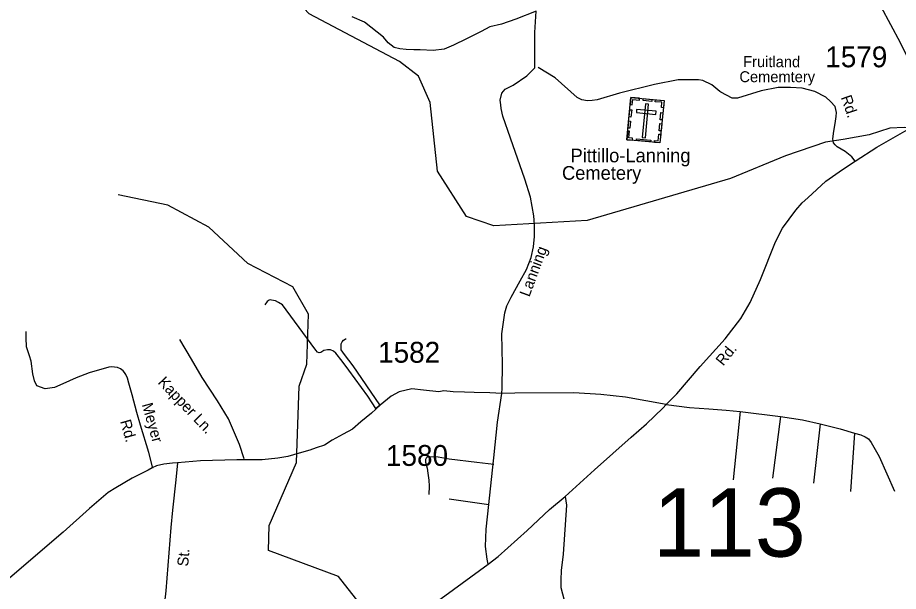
# Model space of a CAD drawing. Extents: x 884530 to 1028605, y 526725 to 653634.
# Drawn here: x 982695 to 987976, y 612638 to 616081 of the extents above; entities that cross this region are included whole.
import ezdxf

# ---------------------------------------------------------------- set-up
doc = ezdxf.new("R2010")
doc.units = 0
for name, color, linetype in [('Exist Cultural Cemetery CELL', 7, 'Continuous'), ('Exist Cultural Cemetery Label', 7, 'Continuous'), ('Exist Hydrographic Creek Single Shore', 7, 'Continuous'), ('Exist Road Non-System Type 51', 7, 'Continuous'), ('Exist Road Non-System Type 51 Label', 7, 'Continuous'), ('Exist Road Secondary Structure Standard Bridge Number Label', 7, 'Continuous'), ('Exist Road Secondary Type 41 Attributed', 7, 'Continuous'), ('Exist Road Secondary Type 51 Attributed', 7, 'Continuous'), ('Exist Road Secondary Type 51 Label', 7, 'Continuous'), ('Exist Road Secondary Type 51 Number Label', 7, 'Continuous')]:
    doc.layers.add(name, color=color, linetype=linetype)

msp = doc.modelspace()

# ---------------------------------------------------------------- linework, layer by layer
at = {"layer": 'Exist Cultural Cemetery CELL'}
for points in [[(986372.9, 615602), (986571, 615582.8), (986546.5, 615329.4), (986348.3, 615348.6)], [(986368.7, 615558.9), (986380, 615557.8), (986383.1, 615589.9), (986423.5, 615585.9), (986424.5, 615597), (986372.9, 615602)], [(986446.6, 615594.9), (986498.2, 615589.9), (986497.1, 615578.5), (986445.5, 615583.5)], [(986566.9, 615539.7), (986555.6, 615540.8), (986558.7, 615572.8), (986518.4, 615576.7), (986519.4, 615587.8), (986571.1, 615582.8)], [(986361.5, 615485.1), (986365.7, 615528.2), (986377, 615527.1), (986372.9, 615484)], [(986406.9, 615530.3), (986405.1, 615511.8), (986522.3, 615500.4), (986524.1, 615519)], [(986478.6, 615562.3), (986460, 615564.1), (986440.4, 615362.3), (986459, 615360.5)], [(986355, 615418.2), (986359.2, 615461.3), (986370.5, 615460.2), (986366.4, 615417.1)], [(986548.5, 615468), (986552.7, 615511.1), (986564, 615510), (986559.8, 615466.9)], [(986542.1, 615402.4), (986546.3, 615445.5), (986557.6, 615444.4), (986553.5, 615401.3)], [(986381.2, 615345.4), (986382.3, 615356.9), (986360.5, 615359), (986364.3, 615399.2), (986353.3, 615400.3), (986348.3, 615348.6)], [(986406.6, 615354.5), (986491.1, 615346.3), (986490, 615334.9), (986405.5, 615343.1)], [(986513.5, 615332.6), (986514.6, 615344), (986536.5, 615341.9), (986540.4, 615382.1), (986551.5, 615381), (986546.5, 615329.4)]]:
    msp.add_lwpolyline(points, close=True, dxfattribs=at)
at = {"layer": 'Exist Hydrographic Creek Single Shore'}
for points in [[(988185, 615262.7), (988187.4, 615316), (988198.9, 615371.7), (988219, 615450.6), (988209, 615481.5), (988190.4, 615516.3), (987989.2, 615930.2), (987873.6, 616145.5), (987284.1, 616872.1), (986735.4, 617207.5), (986501, 617434), (986066.3, 617752.8), (985592.4, 618317.1), (985587.3, 618364.9), (985296.2, 618599.6), (985154.8, 618898.1), (984924.3, 619157), (984746.4, 619387.6)], [(988185, 615262.7), (988068.3, 615388.7), (988045.1, 615420.4), (988010.6, 615421.5), (987925, 615417.2), (987800.8, 615377.6), (987645.5, 615350.7), (987538.7, 615333.8), (987300, 615252.7), (986970, 615114.9), (986110.8, 614863.1), (985550.9, 614831.7), (985386, 614887.4), (985212, 615160.1), (985168, 615571.2), (985098.4, 615730.1), (984984.7, 615817.7), (984444.2, 616104.3), (984347.6, 616207.9), (983790.4, 616485), (983436.6, 616623.3)], [(984828.8, 609634.6), (984846.8, 609909.9), (984986.1, 610320.6), (985136.3, 610567), (985309, 610737.5), (985343.7, 611019), (985308, 611187.2), (985262.8, 611322.6), (984903.9, 611802.4), (984892.5, 612193.2), (984786.7, 612513.6), (984619.2, 612727), (984199.2, 612883.1), (984204.5, 613034), (984367.8, 613411.4), (984383.5, 613870.5), (984429.8, 614000.9), (984440.2, 614302.6), (984345.9, 614465.3), (984075.5, 614605.3), (983841.1, 614823.3), (983595.6, 614956.3), (983297.6, 615018)]]:
    msp.add_lwpolyline(points, dxfattribs=at)
at = {"layer": 'Exist Road Non-System Type 51'}
for p, q in [((984843.6, 613736.6), (984867.1, 613757.9)), ((987027.2, 613718.1), (986985.5, 613308.1)), ((987027.2, 613718.1), (987268.6, 613688.8)), ((987268.6, 613688.8), (987220.8, 613318.6)), ((987506.2, 613642.9), (987466.7, 613288.1)), ((987712.8, 613587.3), (987688.8, 613238.8)), ((985520.7, 613158.6), (985283.6, 613191.6))]:
    msp.add_line(p, q, dxfattribs=at)
for points in [[(985805.2, 616119.7), (985682.5, 616071.8), (985596.7, 616042.7), (985527.3, 616025.9), (985474.8, 615998.5), (985386.5, 615954.4), (985308.8, 615916.6), (985252.1, 615891.4), (985186.9, 615883), (985109.2, 615887.2), (985071.3, 615887.2), (985025.1, 615889.3), (984987.3, 615893.4), (984953.6, 615901.9), (984916.8, 615930.7), (984889.8, 615963.3), (984775.1, 616053.8), (984701.7, 616084.8)], [(986979.4, 615597.7), (986912.3, 615634.1), (986906, 615638.2), (986857, 615676.8), (986803.7, 615703.9), (986777.3, 615708.1), (986655.3, 615706.9), (986513.2, 615680.1), (986304.7, 615626.9), (986170.4, 615588.3), (986141.1, 615582.8), (986111.5, 615581.4), (986078.6, 615587.3), (986051.2, 615601.9), (985917.4, 615719.7), (985815.6, 615781.4)], [(984843.6, 613736.6), (984821.2, 613770), (984794.2, 613809.3), (984681, 613965.6), (984641.1, 614019.2), (984602.5, 614067.1), (984589.5, 614080.1), (984570.4, 614088.6), (984554.1, 614088.6), (984531.2, 614082.8), (984514.2, 614071.3), (984503, 614069.6), (984493.1, 614074.1), (984482.8, 614085.4), (984304.9, 614328), (984282.6, 614357.5), (984259, 614372.5), (984240.7, 614381.1), (984217.2, 614386.3), (984209.9, 614387.6), (984202.7, 614385.6), (984191, 614377.1), (984178.5, 614358.2)], [(983506.3, 613377.9), (983482, 613471.6), (983433.1, 613635.4), (983411, 613711.2), (983382.9, 613818.7), (983362.2, 613888.4), (983353.9, 613918.6), (983345.2, 613939.1), (983337.2, 613950.9), (983328, 613961.7), (983312.3, 613973.5), (983293.7, 613981.3), (983277, 613984.3), (983261, 613985.8), (983241.8, 613983), (983123.9, 613949.5), (983046.9, 613920.2), (982967.4, 613883.5), (982916, 613861.5), (982859.8, 613852.9), (982809.7, 613872.5), (982796.3, 613901.8), (982786.5, 613944.6), (982776.3, 614019.6), (982767, 614052.4), (982748.7, 614105.9), (982747.5, 614159.7), (982747.5, 614197.6)], [(984053.8, 613433.3), (984025.7, 613518.9), (983960.7, 613674.1), (983894, 613782.3), (983802, 613921.3), (983738.9, 614031.3), (983668.5, 614150.4)], [(984867.1, 613757.9), (984706.9, 613991.6), (984655, 614059), (984636.1, 614087.7), (984635.1, 614106.4), (984636.1, 614123), (984640.5, 614136.3), (984649.3, 614145.1), (984659.3, 614151.7), (984665.9, 614155)], [(986584.7, 613759.4), (986723.9, 613741.4), (986840, 613733.9), (986943.8, 613724.9), (987027.2, 613718.1)], [(987268.6, 613688.8), (987401.7, 613668.5), (987506.2, 613642.9)], [(987506.2, 613642.9), (987627.1, 613614.4), (987712.8, 613587.3)], [(987712.8, 613587.3), (987751.7, 613577.5), (987777.3, 613566.8), (987797.3, 613553.5), (987813.5, 613531.8), (987861.7, 613447.5), (987951.9, 613240)], [(985550.4, 613399.1), (985449.6, 613411.7), (985283.6, 613432.7), (985216.3, 613443.2), (985167.8, 613446.7), (985153.5, 613444.9), (985144.9, 613438.8), (985140.2, 613428.9), (985141.7, 613414.5), (985150, 613378.1), (985155.6, 613348.1), (985160.6, 613305.2), (985162.1, 613270.2), (985161.4, 613219.6)]]:
    msp.add_lwpolyline(points, dxfattribs=at)
at = {"layer": 'Exist Road Secondary Type 41 Attributed'}
for points in [[(985598.2, 613824.9), (985600.6, 613857.1), (985602.2, 613999.6), (985598.2, 614184.3), (985609.7, 614268.7), (985617.1, 614310.4), (985628.7, 614351), (985654.6, 614404.1), (985707.7, 614501.6), (985746.3, 614570.3), (985774.8, 614641.8), (985788.9, 614705.1), (985794.9, 614767), (985795.1, 614836.9), (985791, 614891), (985771.2, 615003), (985737, 615112.2), (985651.4, 615358.3), (985604.1, 615489.9), (985593.8, 615535.9), (985591.8, 615558), (985588.2, 615586.3), (985597.9, 615627.3), (985618, 615651.4), (985666.1, 615675.5), (985748.4, 615731.8), (985796.1, 615779.5), (985796.6, 615991.9), (985805.2, 616119.7)], [(987716.9, 615220.1), (987697.6, 615244.9), (987657.7, 615278.5), (987609.9, 615305.4), (987597.9, 615317.6), (987587.8, 615330.7), (987583, 615353.2), (987589, 615399.5), (987597.9, 615446.7), (987603.9, 615487.6), (987604.1, 615510.9), (987597.9, 615547.3), (987568.5, 615577.5), (987540.2, 615603.5), (987474.2, 615637), (987399.2, 615657.1), (987329.5, 615661.7), (987255.5, 615662.4), (987154.3, 615641.5), (987012.3, 615596.8), (986982.7, 615597.3), (986979.4, 615597.7)], [(985516.4, 612801), (985509.8, 612831.1), (985499.7, 612907.8), (985504.4, 613011.9), (985512.4, 613086.2), (985550.7, 613440.2), (985572, 613653.6), (985598.2, 613824.9)], [(985977.5, 613207.8), (985986, 613156.8), (985966.7, 612862.1), (985954.7, 612763.1), (985953.2, 612708.2), (985952, 612662.6), (985979.9, 612554.9)]]:
    msp.add_lwpolyline(points, dxfattribs=at)
at = {"layer": 'Exist Road Secondary Type 51 Attributed'}
for points in [[(987716.9, 615220.1), (987847.2, 615303.7), (988043.5, 615415.2), (988198.2, 615507.1)], [(986584.7, 613759.4), (986647.8, 613823.4), (986787.2, 613986.8), (986937.3, 614153.7), (987032.1, 614275.3), (987088.3, 614371.7), (987148.7, 614510.2), (987176.6, 614579.8), (987211.7, 614666.4), (987239.6, 614736), (987282, 614818.5), (987360.9, 614925.5), (987398.8, 614968.8), (987432.2, 614999.6), (987541.2, 615099.3), (987641.2, 615169.5), (987716.9, 615220.1)], [(985598.2, 613824.9), (985526.1, 613829), (985431.8, 613831), (985375.1, 613833.2), (985307.1, 613835.6), (985250.8, 613842.2), (985221.4, 613836.7), (985128.1, 613846.3), (985058.7, 613853.5), (984982.1, 613836.2), (984935.1, 613809.8), (984868.5, 613755.5), (984843.6, 613732.4), (984817.6, 613707.6), (984752.7, 613654.9), (984703.2, 613612.5), (984647.1, 613581.3), (984582, 613545.6), (984535.2, 613515.9), (984484.9, 613499.2), (984447.5, 613485.5), (984384.2, 613468.3), (984315.4, 613448.7), (984255.1, 613436.9), (984161.8, 613427.5), (984009.6, 613428.8), (983791.2, 613422.2), (983654.4, 613410.7)], [(986584.7, 613759.4), (986340.9, 613804.1), (986191.7, 613819.6), (986029.7, 613828.9), (985676.5, 613826.9), (985598.2, 613824.9)], [(985977.5, 613207.8), (986154.2, 613367.9), (986373.7, 613563.6), (986465.7, 613644), (986563.8, 613738), (986584.7, 613759.4)], [(983654.4, 613410.7), (983624.8, 613408.5), (983572.6, 613402.2), (983528.1, 613391.7), (983501.8, 613380), (983477.3, 613366.7), (983382.3, 613317.2), (983283.4, 613259.7), (983238.4, 613231.4), (983126.8, 613135), (982968, 612994.5), (982677.1, 612744.3), (982532.7, 612621.4), (982471.4, 612568.9), (982437.8, 612536.8), (982382.1, 612492.9), (982311.8, 612428.7), (982254.4, 612388.7), (982201.5, 612362.5), (982161, 612352), (982127.4, 612337), (982055, 612330.1)], [(983654.4, 613410.7), (983643.2, 613307.6), (983624.1, 613125.5), (983613.4, 613022.8), (983583.7, 612642.5), (983554.8, 612380.5), (983527.4, 612055.2), (983497, 611676.5), (983476.5, 611427.8), (983476.5, 611363.9), (983475.3, 611289.9), (983471.9, 611249.9), (983462.1, 611140.1), (983458.1, 611082.2), (983453, 610945.4), (983470.9, 610863.6), (983489.2, 610768.8), (983540.8, 610639)], [(985516.4, 612801), (985575.7, 612847.8), (985749.8, 613004.6), (985884.5, 613129.7), (985977.5, 613207.8)], [(983540.8, 610639), (983620.2, 610736.4), (983743.8, 610896.2), (983779.8, 610953.1), (983948, 611161.3), (984057.1, 611307.5), (984186, 611486.7), (984249.9, 611586.5), (984383.8, 611775.5), (984433.9, 611847.3), (984497.9, 611929.9), (984581.5, 612029), (984639.7, 612097.8), (984702, 612157.8), (984791.2, 612248.8), (984886.3, 612329.5), (984991.8, 612420.5), (985098.2, 612500.5), (985134.9, 612524.2), (985212.9, 612579.8), (985308.8, 612650.2), (985516.4, 612801)]]:
    msp.add_lwpolyline(points, dxfattribs=at)

# ---------------------------------------------------------------- texts
at = {"layer": 'Exist Cultural Cemetery Label'}
for s, height, p in [('Pittillo-Lanning', 82.021, (986010.4, 615212.8)), ('Cemetery', 82.02, (985959.3, 615108.3))]:
    msp.add_text(s, height=height, dxfattribs=at).set_placement(p)
at = {"layer": 'Exist Road Non-System Type 51 Label'}
for s, rotation, p in [('Kapper Ln.', 313.6133, (983532.7, 613889.2)), ('Meyer', 285.7414, (983439.8, 613759.6)), ('Rd.', 285.7414, (983309.4, 613659.3))]:
    msp.add_text(s, height=65.62, rotation=rotation, dxfattribs=at).set_placement(p)
at = {"layer": 'Exist Road Secondary Structure Standard Bridge Number Label'}
msp.add_text('113', height=410.1, dxfattribs=at).set_placement((986505.8, 612847.1))
at = {"layer": 'Exist Road Secondary Type 51 Label'}
for s, rotation, p in [('Fruitland', 359.8256, (987045.6, 615784.3)), ('Rd.', 288.7706, (987630.4, 615603)), ('Lanning', 69.6576, (985763.4, 614401.4)), ('Rd.', 50.8822, (986925.8, 613987.3)), ('St.', 85.2624, (983717.6, 612786.3))]:
    msp.add_text(s, height=65.62, rotation=rotation, dxfattribs=at).set_placement(p)
msp.add_text('Cememtery', height=65.62, dxfattribs=at).set_placement((987023, 615693.6))
at = {"layer": 'Exist Road Secondary Type 51 Number Label'}
for s, p in [('1579', (987537.9, 615783.1)), ('1582', (984856.8, 614010.6)), ('1580', (984904.2, 613391.5))]:
    msp.add_text(s, height=125, dxfattribs=at).set_placement(p)

doc.saveas('drawing.dxf')
